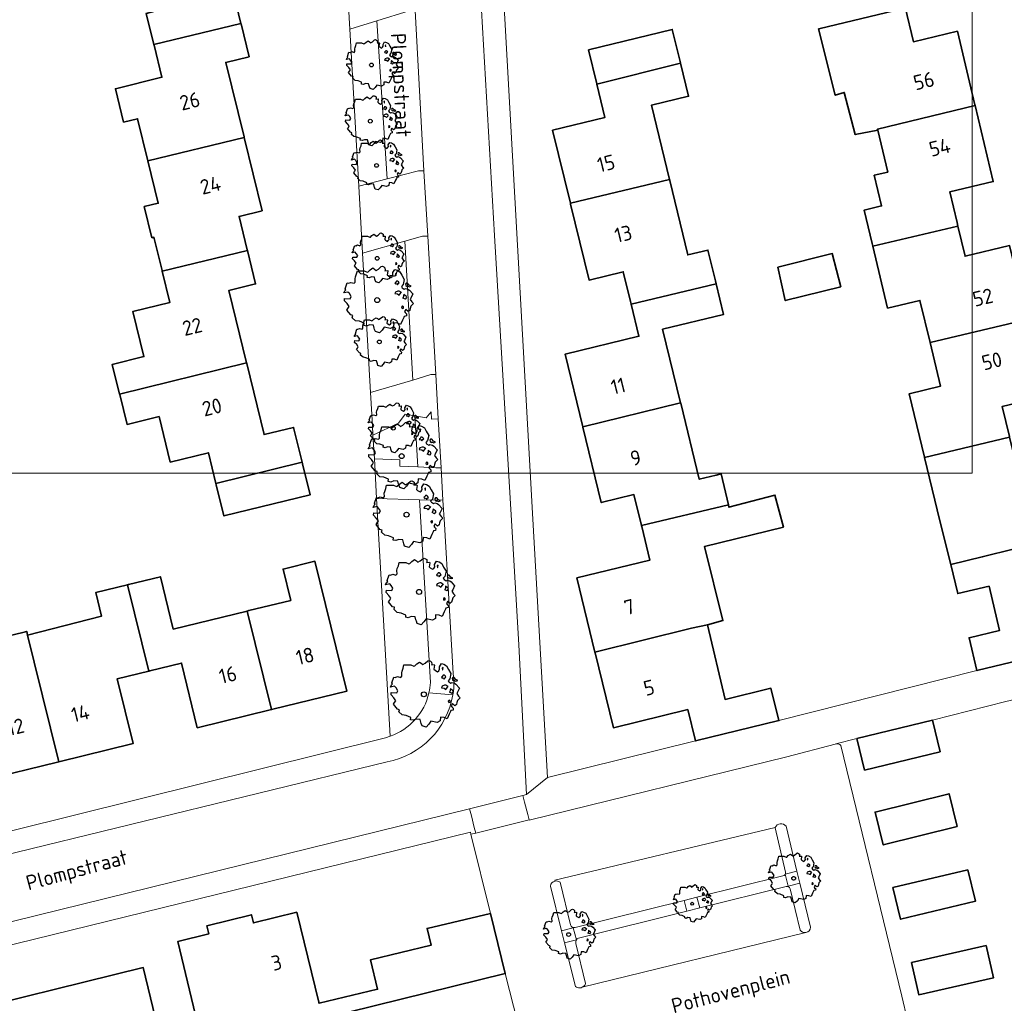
# Model space of a CAD drawing. Header units: metres. Extents: x 152391 to 157968, y 462336 to 467280.
# Tile 670 of 736: x 157087 to 157176, y 464230 to 464319. Entities that reach past the tile are written whole.
import ezdxf
from ezdxf.enums import TextEntityAlignment as Align

# ---------------------------------------------------------------- set-up
doc = ezdxf.new("R2010")
doc.units = ezdxf.units.M
doc.header["$LTSCALE"] = 0.75
doc.layers.get('0').update_dxf_attribs({"lineweight": 25})
for name, color, linetype, lineweight in [('B-GV-GR-BOOM-S', 252, 'Continuous', 25), ('B-WE-GR-BEPLANTING_CULTUUR_BOSPLANTSOEN-GV', 251, 'Continuous', 18), ('B-WE-GR-GROENVOORZIENING-GV', 251, 'Continuous', 18), ('B-WE-GR-HOUTOPSTAND_LOOF-GV', 251, 'Continuous', 13), ('B-WE-OG-BEBOUWING-GV', 6, 'Continuous', 35), ('B-WE-OG-BEBOUWING-T18', 1, 'Continuous', 18), ('B-WE-OG-TERREIN_CULTUURSCHEIDING-GV', 251, 'Continuous', 18), ('B-WE-OG-TOPOGRAFIE-T18', 1, 'Continuous', 18), ('B-WE-VH-VERHARDING_BETONSTRAATSTEEN-GV', 251, 'Continuous', 18), ('B-WE-VH-VERHARDING_TEGEL-GV', 251, 'Continuous', 18)]:
    doc.layers.add(name, color=color, linetype=linetype, lineweight=lineweight)
doc.layers.add('X-XX-AL-TEKENBLAD_HULPLIJN-G', color=7, linetype='Continuous', lineweight=18, plot=False)
doc.styles.add('NLCS-ISO-M750-T18', font='NLCS-ISO.ttf', dxfattribs={"height": 1.35})

# ---------------------------------------------------------------- blocks, each defined once
blk = doc.blocks.new('SGR-BOOM_21_30')
at = {"linetype": 'Continuous'}
for p, q in [((-1.458, 0.858), (-1.342, 0.908)), ((-1.342, 0.908), (-1.179, 0.858)), ((-1.179, 0.858), (-1.121, 0.924)), ((-1.133, 1.088), (-1.109, 1.187)), ((-1.121, 0.924), (-1.133, 1.088)), ((-1.109, 1.187), (-1.051, 1.335)), ((-1.051, 1.335), (-1.016, 1.499)), ((-1.016, 1.499), (-0.668, 1.499)), ((-0.668, 1.499), (-0.516, 1.433)), ((-0.516, 1.433), (-0.47, 1.45)), ((-0.47, 1.45), (-0.365, 1.548)), ((-0.365, 1.548), (-0.226, 1.647)), ((-0.226, 1.647), (-0.133, 1.581)), ((-0.133, 1.581), (-0.063, 1.515)), ((-0.063, 1.515), (0.065, 1.581)), ((0.065, 1.581), (0.205, 1.712)), ((0.205, 1.712), (0.263, 1.729)), ((0.263, 1.729), (0.333, 1.696)), ((0.333, 1.696), (0.391, 1.647)), ((0.402, 1.532), (0.379, 1.499)), ((0.379, 1.499), (0.53, 1.515)), ((0.391, 1.647), (0.402, 1.532)), ((0.542, 1.483), (0.507, 1.285)), ((0.507, 1.285), (0.565, 1.236)), ((0.53, 1.515), (0.542, 1.483)), ((0.565, 1.236), (0.693, 1.154)), ((0.693, 1.154), (0.751, 1.203)), ((0.751, 1.203), (0.798, 1.285)), ((0.786, 1.4), (0.891, 1.565)), ((0.798, 1.285), (0.786, 1.4)), ((0.891, 1.565), (1.019, 1.532)), ((0.937, 0.908), (0.891, 0.875)), ((0.972, 1.368), (0.926, 1.335)), ((0.926, 1.335), (0.949, 1.253)), ((0.972, 0.973), (0.937, 0.908)), ((0.949, 1.253), (0.961, 1.236)), ((0.961, 1.269), (0.972, 1.368)), ((1.03, 0.973), (0.972, 0.973)), ((1.019, 1.532), (1.158, 1.45)), ((1.077, 0.94), (1.03, 0.973)), ((1.124, 0.875), (1.077, 0.94)), ((1.158, 1.45), (1.251, 1.269)), ((1.251, 1.269), (1.379, 1.055)), ((1.379, 1.055), (1.321, 0.793)), ((-1.703, 0.365), (-1.656, 0.48)), ((-1.493, 0.415), (-1.703, 0.365)), ((-1.679, -0.029), (-1.668, 0.086)), ((-1.668, 0.086), (-1.389, 0.07)), ((-1.656, 0.48), (-1.598, 0.53)), ((-1.633, 0.579), (-1.528, 0.875)), ((-1.598, 0.53), (-1.633, 0.579)), ((-1.528, 0.875), (-1.458, 0.858)), ((-1.423, 0.333), (-1.493, 0.415)), ((-1.33, 0.185), (-1.423, 0.333)), ((-1.389, 0.07), (-1.33, 0.185)), ((0.891, 0.875), (0.926, 0.825)), ((0.926, 0.415), (0.891, 0.333)), ((0.891, 0.333), (1.03, 0.316)), ((0.926, 0.825), (0.984, 0.842)), ((1.054, 0.464), (0.926, 0.415)), ((0.984, 0.842), (1.03, 0.776)), ((1.03, 0.776), (1.077, 0.842)), ((1.03, 0.316), (1.112, 0.251)), ((1.112, 0.464), (1.054, 0.464)), ((1.077, 0.842), (1.124, 0.875)), ((1.217, 0.398), (1.112, 0.464)), ((1.112, 0.251), (1.205, 0.365)), ((1.205, 0.365), (1.24, 0.415)), ((1.321, 0.793), (1.228, 0.694)), ((1.228, 0.694), (1.275, 0.628)), ((1.275, 0.628), (1.379, 0.563)), ((1.344, 0.185), (1.31, 0.103)), ((1.434, 0.049), (1.31, 0.103)), ((1.356, 0.3), (1.344, 0.234)), ((1.344, 0.234), (1.344, 0.185)), ((1.426, 0.234), (1.356, 0.3)), ((1.379, 0.563), (1.438, 0.595)), ((1.472, 0.201), (1.426, 0.234)), ((1.434, 0.049), (1.507, 0.136)), ((1.472, 0.858), (1.438, 0.809)), ((1.438, 0.809), (1.461, 0.743)), ((1.438, 0.595), (1.565, 0.563)), ((1.461, 0.743), (1.531, 0.694)), ((1.542, 0.858), (1.472, 0.858)), ((1.507, 0.136), (1.472, 0.201)), ((1.531, 0.727), (1.635, 0.678)), ((1.531, 0.694), (1.542, 0.727)), ((1.624, 0.76), (1.542, 0.858)), ((1.565, 0.563), (1.635, 0.513)), ((1.728, 0.71), (1.624, 0.76)), ((1.635, 0.678), (1.728, 0.71)), ((1.635, 0.513), (1.81, 0.316)), ((1.717, 0.103), (1.67, 0.037)), ((1.67, 0.037), (1.763, -0.094)), ((1.81, 0.316), (1.717, 0.103)), ((-1.54, -0.177), (-1.679, -0.029)), ((-1.551, -0.505), (-1.493, -0.423)), ((-1.354, -0.752), (-1.551, -0.505)), ((-1.435, -0.324), (-1.54, -0.177)), ((-1.493, -0.423), (-1.435, -0.324)), ((-1.249, -0.784), (-1.354, -0.752)), ((-1.272, -0.899), (-1.249, -0.784)), ((1.286, -0.292), (1.24, -0.357)), ((1.24, -0.357), (1.251, -0.423)), ((1.263, -0.423), (1.333, -0.407)), ((1.333, -0.341), (1.286, -0.292)), ((1.356, -0.883), (1.286, -1.014)), ((1.333, -0.407), (1.333, -0.341)), ((1.368, -0.834), (1.356, -0.883)), ((1.484, -0.801), (1.368, -0.834)), ((1.461, -0.472), (1.391, -0.587)), ((1.391, -0.587), (1.426, -0.637)), ((1.426, -0.637), (1.496, -0.702)), ((1.577, -0.587), (1.461, -0.472)), ((1.496, -0.702), (1.484, -0.801)), ((1.658, -0.522), (1.577, -0.587)), ((1.682, -0.423), (1.658, -0.522)), ((1.717, -0.308), (1.682, -0.423)), ((1.845, -0.177), (1.717, -0.308)), ((1.763, -0.094), (1.845, -0.177)), ((-1.109, -1.047), (-1.272, -0.899)), ((-0.912, -1.08), (-1.109, -1.047)), ((-0.668, -1.179), (-0.912, -1.08)), ((-0.679, -1.294), (-0.668, -1.179)), ((-0.551, -1.326), (-0.679, -1.294)), ((-0.4, -1.261), (-0.551, -1.326)), ((-0.191, -1.277), (-0.4, -1.261)), ((-0.156, -1.425), (-0.191, -1.277)), ((-0.133, -1.491), (-0.156, -1.425)), ((-0.098, -1.606), (-0.133, -1.491)), ((0.112, -1.671), (-0.098, -1.606)), ((0.251, -1.524), (0.112, -1.671)), ((0.356, -1.376), (0.251, -1.524)), ((0.682, -1.441), (0.356, -1.376)), ((0.833, -1.359), (0.682, -1.441)), ((0.844, -1.162), (0.833, -1.359)), ((1.03, -1.179), (0.844, -1.162)), ((1.182, -1.244), (1.03, -1.179)), ((1.286, -1.014), (1.182, -1.244))]:
    blk.add_line(p, q, dxfattribs=at)
blk.add_circle((0, 0), 0.126, dxfattribs=at)
blk = doc.blocks.new('SGR-BOOM_31_50')
at = {"linetype": 'Continuous'}
for p, q in [((-1.402, 1.78), (-1.355, 1.999)), ((-1.355, 1.999), (-0.89, 1.999)), ((-0.89, 1.999), (-0.688, 1.911)), ((-0.688, 1.911), (-0.626, 1.933)), ((-0.626, 1.933), (-0.487, 2.064)), ((-0.487, 2.064), (-0.301, 2.196)), ((-0.301, 2.196), (-0.177, 2.108)), ((-0.177, 2.108), (-0.084, 2.02)), ((-0.084, 2.02), (0.087, 2.108)), ((0.087, 2.108), (0.273, 2.283)), ((0.273, 2.283), (0.351, 2.305)), ((0.351, 2.305), (0.444, 2.261)), ((0.444, 2.261), (0.521, 2.196)), ((0.537, 2.042), (0.506, 1.999)), ((0.506, 1.999), (0.707, 2.02)), ((0.521, 2.196), (0.537, 2.042)), ((0.723, 1.977), (0.676, 1.714)), ((0.707, 2.02), (0.723, 1.977)), ((1.048, 1.867), (1.188, 2.086)), ((1.064, 1.714), (1.048, 1.867)), ((1.188, 2.086), (1.358, 2.042)), ((1.296, 1.823), (1.234, 1.78)), ((1.281, 1.692), (1.296, 1.823)), ((1.358, 2.042), (1.545, 1.933)), ((1.545, 1.933), (1.669, 1.692)), ((-2.177, 0.772), (-2.038, 1.166)), ((-2.038, 1.166), (-1.944, 1.144)), ((-1.944, 1.144), (-1.789, 1.21)), ((-1.789, 1.21), (-1.572, 1.144)), ((-1.572, 1.144), (-1.495, 1.232)), ((-1.51, 1.451), (-1.479, 1.582)), ((-1.495, 1.232), (-1.51, 1.451)), ((-1.479, 1.582), (-1.402, 1.78)), ((0.676, 1.714), (0.754, 1.648)), ((0.754, 1.648), (0.924, 1.539)), ((0.924, 1.539), (1.002, 1.604)), ((1.002, 1.604), (1.064, 1.714)), ((1.25, 1.21), (1.188, 1.166)), ((1.188, 1.166), (1.234, 1.101)), ((1.234, 1.78), (1.265, 1.67)), ((1.234, 1.101), (1.312, 1.122)), ((1.296, 1.298), (1.25, 1.21)), ((1.265, 1.67), (1.281, 1.648)), ((1.374, 1.298), (1.296, 1.298)), ((1.312, 1.122), (1.374, 1.035)), ((1.436, 1.254), (1.374, 1.298)), ((1.374, 1.035), (1.436, 1.122)), ((1.498, 1.166), (1.436, 1.254)), ((1.436, 1.122), (1.498, 1.166)), ((1.762, 1.057), (1.638, 0.925)), ((1.638, 0.925), (1.7, 0.838)), ((1.669, 1.692), (1.839, 1.407)), ((1.839, 1.407), (1.762, 1.057)), ((1.963, 1.144), (1.917, 1.079)), ((1.917, 1.079), (1.948, 0.991)), ((1.948, 0.991), (2.041, 0.925)), ((2.056, 1.144), (1.963, 1.144)), ((2.041, 0.969), (2.18, 0.903)), ((2.041, 0.925), (2.056, 0.969)), ((2.165, 1.013), (2.056, 1.144)), ((2.304, 0.947), (2.165, 1.013)), ((2.18, 0.903), (2.304, 0.947)), ((-2.27, 0.487), (-2.208, 0.641)), ((-1.991, 0.553), (-2.27, 0.487)), ((-2.239, -0.038), (-2.224, 0.115)), ((-2.224, 0.115), (-1.851, 0.093)), ((-2.208, 0.641), (-2.131, 0.706)), ((-2.131, 0.706), (-2.177, 0.772)), ((-1.898, 0.444), (-1.991, 0.553)), ((-1.774, 0.246), (-1.898, 0.444)), ((-1.851, 0.093), (-1.774, 0.246)), ((1.234, 0.553), (1.188, 0.444)), ((1.188, 0.444), (1.374, 0.422)), ((1.405, 0.619), (1.234, 0.553)), ((1.374, 0.422), (1.483, 0.334)), ((1.483, 0.619), (1.405, 0.619)), ((1.622, 0.531), (1.483, 0.619)), ((1.483, 0.334), (1.607, 0.487)), ((1.607, 0.487), (1.653, 0.553)), ((1.7, 0.838), (1.839, 0.75)), ((1.793, 0.246), (1.746, 0.137)), ((1.911, 0.065), (1.746, 0.137)), ((1.808, 0.4), (1.793, 0.312)), ((1.793, 0.312), (1.793, 0.246)), ((1.901, 0.312), (1.808, 0.4)), ((1.839, 0.75), (1.917, 0.794)), ((1.963, 0.268), (1.901, 0.312)), ((1.911, 0.065), (2.01, 0.181)), ((1.917, 0.794), (2.087, 0.75)), ((2.01, 0.181), (1.963, 0.268)), ((2.087, 0.75), (2.18, 0.684)), ((2.18, 0.684), (2.413, 0.422)), ((2.289, 0.137), (2.227, 0.049)), ((2.227, 0.049), (2.351, -0.126)), ((2.413, 0.422), (2.289, 0.137)), ((-2.053, -0.235), (-2.239, -0.038)), ((-2.069, -0.673), (-1.991, -0.564)), ((-1.805, -1.002), (-2.069, -0.673)), ((-1.913, -0.433), (-2.053, -0.235)), ((-1.991, -0.564), (-1.913, -0.433)), ((1.715, -0.389), (1.653, -0.476)), ((1.653, -0.476), (1.669, -0.564)), ((1.684, -0.564), (1.777, -0.542)), ((1.777, -0.454), (1.715, -0.389)), ((1.777, -0.542), (1.777, -0.454)), ((1.948, -0.63), (1.855, -0.783)), ((1.855, -0.783), (1.901, -0.849)), ((1.901, -0.849), (1.994, -0.936)), ((2.103, -0.783), (1.948, -0.63)), ((2.211, -0.695), (2.103, -0.783)), ((2.242, -0.564), (2.211, -0.695)), ((2.289, -0.411), (2.242, -0.564)), ((2.459, -0.235), (2.289, -0.411)), ((2.351, -0.126), (2.459, -0.235)), ((-1.665, -1.046), (-1.805, -1.002)), ((-1.696, -1.199), (-1.665, -1.046)), ((-1.479, -1.396), (-1.696, -1.199)), ((-1.216, -1.44), (-1.479, -1.396)), ((-0.89, -1.571), (-1.216, -1.44)), ((-0.906, -1.725), (-0.89, -1.571)), ((-0.735, -1.769), (-0.906, -1.725)), ((-0.533, -1.681), (-0.735, -1.769)), ((-0.254, -1.703), (-0.533, -1.681)), ((-0.208, -1.9), (-0.254, -1.703)), ((1.126, -1.55), (1.11, -1.812)), ((1.374, -1.571), (1.126, -1.55)), ((1.576, -1.659), (1.374, -1.571)), ((1.715, -1.352), (1.576, -1.659)), ((1.808, -1.177), (1.715, -1.352)), ((1.824, -1.112), (1.808, -1.177)), ((1.979, -1.068), (1.824, -1.112)), ((1.994, -0.936), (1.979, -1.068)), ((-0.177, -1.988), (-0.208, -1.9)), ((-0.13, -2.141), (-0.177, -1.988)), ((0.149, -2.229), (-0.13, -2.141)), ((0.335, -2.031), (0.149, -2.229)), ((0.475, -1.834), (0.335, -2.031)), ((0.909, -1.922), (0.475, -1.834)), ((1.11, -1.812), (0.909, -1.922))]:
    blk.add_line(p, q, dxfattribs=at)
blk.add_circle((0, 0), 0.169, dxfattribs=at)
blk = doc.blocks.new('SGR-BOOM_50_100')
at = {"linetype": 'Continuous'}
for p, q in [((-0.835, 2.577), (-0.649, 2.752)), ((-0.649, 2.752), (-0.401, 2.928)), ((-0.401, 2.928), (-0.236, 2.811)), ((-0.236, 2.811), (-0.112, 2.694)), ((-0.112, 2.694), (0.116, 2.811)), ((0.116, 2.811), (0.364, 3.044)), ((0.364, 3.044), (0.467, 3.074)), ((0.467, 3.074), (0.591, 3.015)), ((0.591, 3.015), (0.695, 2.928)), ((0.715, 2.723), (0.674, 2.665)), ((0.674, 2.665), (0.943, 2.694)), ((0.695, 2.928), (0.715, 2.723)), ((0.943, 2.694), (0.964, 2.636)), ((1.398, 2.49), (1.584, 2.782)), ((1.584, 2.782), (1.811, 2.723)), ((1.811, 2.723), (2.059, 2.577)), ((-2.014, 1.935), (-1.972, 2.11)), ((-1.993, 1.643), (-2.014, 1.935)), ((-1.972, 2.11), (-1.869, 2.373)), ((-1.869, 2.373), (-1.807, 2.665)), ((-1.807, 2.665), (-1.187, 2.665)), ((-1.187, 2.665), (-0.918, 2.548)), ((-0.918, 2.548), (-0.835, 2.577)), ((0.964, 2.636), (0.902, 2.285)), ((0.902, 2.285), (1.005, 2.198)), ((1.005, 2.198), (1.232, 2.052)), ((1.232, 2.052), (1.336, 2.139)), ((1.336, 2.139), (1.418, 2.285)), ((1.418, 2.285), (1.398, 2.49)), ((1.729, 2.431), (1.646, 2.373)), ((1.646, 2.373), (1.687, 2.227)), ((1.687, 2.227), (1.708, 2.198)), ((1.708, 2.256), (1.729, 2.431)), ((2.059, 2.577), (2.225, 2.256)), ((2.225, 2.256), (2.452, 1.876)), ((2.452, 1.876), (2.349, 1.409)), ((-2.944, 0.854), (-2.841, 0.942)), ((-2.903, 1.029), (-2.717, 1.555)), ((-2.841, 0.942), (-2.903, 1.029)), ((-2.717, 1.555), (-2.593, 1.526)), ((-2.593, 1.526), (-2.386, 1.613)), ((-2.386, 1.613), (-2.096, 1.526)), ((-2.096, 1.526), (-1.993, 1.643)), ((1.667, 1.613), (1.584, 1.555)), ((1.584, 1.555), (1.646, 1.467)), ((1.646, 1.467), (1.749, 1.497)), ((1.729, 1.73), (1.667, 1.613)), ((1.832, 1.73), (1.729, 1.73)), ((1.749, 1.497), (1.832, 1.38)), ((1.915, 1.672), (1.832, 1.73)), ((1.832, 1.38), (1.915, 1.497)), ((1.997, 1.555), (1.915, 1.672)), ((1.915, 1.497), (1.997, 1.555)), ((2.349, 1.409), (2.183, 1.234)), ((2.183, 1.234), (2.266, 1.117)), ((2.266, 1.117), (2.452, 1)), ((2.452, 1), (2.556, 1.059)), ((2.618, 1.526), (2.556, 1.438)), ((2.556, 1.438), (2.597, 1.321)), ((2.556, 1.059), (2.783, 1)), ((2.597, 1.321), (2.721, 1.234)), ((2.742, 1.526), (2.618, 1.526)), ((2.721, 1.292), (2.907, 1.205)), ((2.721, 1.234), (2.742, 1.292)), ((2.886, 1.351), (2.742, 1.526)), ((2.783, 1), (2.907, 0.913)), ((3.072, 1.263), (2.886, 1.351)), ((2.907, 1.205), (3.072, 1.263)), ((2.907, 0.913), (3.217, 0.562)), ((-3.027, 0.65), (-2.944, 0.854)), ((-2.655, 0.737), (-3.027, 0.65)), ((-2.985, -0.051), (-2.965, 0.153)), ((-2.965, 0.153), (-2.469, 0.124)), ((-2.531, 0.591), (-2.655, 0.737)), ((-2.365, 0.329), (-2.531, 0.591)), ((-2.469, 0.124), (-2.365, 0.329)), ((1.646, 0.737), (1.584, 0.591)), ((1.584, 0.591), (1.832, 0.562)), ((1.873, 0.825), (1.646, 0.737)), ((1.832, 0.562), (1.977, 0.445)), ((1.977, 0.825), (1.873, 0.825)), ((2.163, 0.708), (1.977, 0.825)), ((1.977, 0.445), (2.142, 0.65)), ((2.142, 0.65), (2.204, 0.737)), ((2.39, 0.329), (2.328, 0.183)), ((2.549, 0.087), (2.328, 0.183)), ((2.411, 0.533), (2.39, 0.416)), ((2.39, 0.416), (2.39, 0.329)), ((2.535, 0.416), (2.411, 0.533)), ((2.618, 0.358), (2.535, 0.416)), ((2.549, 0.087), (2.68, 0.241)), ((2.68, 0.241), (2.618, 0.358)), ((3.052, 0.183), (2.969, 0.066)), ((2.969, 0.066), (3.135, -0.168)), ((3.217, 0.562), (3.052, 0.183)), ((-2.737, -0.314), (-2.985, -0.051)), ((-2.758, -0.898), (-2.655, -0.752)), ((-2.551, -0.577), (-2.737, -0.314)), ((-2.655, -0.752), (-2.551, -0.577)), ((2.287, -0.518), (2.204, -0.635)), ((2.204, -0.635), (2.225, -0.752)), ((2.245, -0.752), (2.37, -0.723)), ((2.37, -0.606), (2.287, -0.518)), ((2.37, -0.723), (2.37, -0.606)), ((2.597, -0.84), (2.473, -1.044)), ((2.804, -1.044), (2.597, -0.84)), ((2.99, -0.752), (2.948, -0.927)), ((3.052, -0.548), (2.99, -0.752)), ((3.279, -0.314), (3.052, -0.548)), ((3.135, -0.168), (3.279, -0.314)), ((-2.407, -1.336), (-2.758, -0.898)), ((-2.22, -1.394), (-2.407, -1.336)), ((-2.262, -1.599), (-2.22, -1.394)), ((-1.972, -1.862), (-2.262, -1.599)), ((2.411, -1.57), (2.287, -1.803)), ((2.432, -1.482), (2.411, -1.57)), ((2.638, -1.424), (2.432, -1.482)), ((2.473, -1.044), (2.535, -1.132)), ((2.535, -1.132), (2.659, -1.248)), ((2.659, -1.248), (2.638, -1.424)), ((2.948, -0.927), (2.804, -1.044)), ((-1.621, -1.92), (-1.972, -1.862)), ((-1.187, -2.095), (-1.621, -1.92)), ((-1.207, -2.3), (-1.187, -2.095)), ((-0.98, -2.358), (-1.207, -2.3)), ((-0.711, -2.241), (-0.98, -2.358)), ((-0.339, -2.271), (-0.711, -2.241)), ((-0.277, -2.533), (-0.339, -2.271)), ((-0.236, -2.65), (-0.277, -2.533)), ((-0.174, -2.855), (-0.236, -2.65)), ((0.633, -2.446), (0.447, -2.709)), ((1.212, -2.563), (0.633, -2.446)), ((1.48, -2.417), (1.212, -2.563)), ((1.501, -2.066), (1.48, -2.417)), ((1.832, -2.095), (1.501, -2.066)), ((2.101, -2.212), (1.832, -2.095)), ((2.287, -1.803), (2.101, -2.212)), ((0.199, -2.971), (-0.174, -2.855)), ((0.447, -2.709), (0.199, -2.971))]:
    blk.add_line(p, q, dxfattribs=at)
blk.add_circle((0, 0), 0.225, dxfattribs=at)

msp = doc.modelspace()

# ---------------------------------------------------------------- linework, layer by layer
at = {"layer": 'B-WE-GR-BEPLANTING_CULTUUR_BOSPLANTSOEN-GV'}
for points in [[(157116.754, 464318.193), (157117.571, 464303.932), (157120.149, 464304.597), (157119.202, 464318.939)], [(157122.465, 464286.375), (157121.739, 464298.95), (157117.918, 464297.884), (157118.642, 464285.247)]]:
    msp.add_lwpolyline(points, close=True, dxfattribs=at)
at = {"layer": 'B-WE-GR-GROENVOORZIENING-GV'}
for points in [[(157157.566, 464240.754), (157157.3, 464241.844), (157156.24, 464241.58), (157156.499, 464240.493)], [(157148.483, 464238.517), (157148.235, 464239.491), (157147.07, 464239.203), (157147.317, 464238.227)], [(157136.227, 464235.365), (157137.298, 464235.637), (157137.022, 464236.72), (157135.956, 464236.454)]]:
    msp.add_lwpolyline(points, close=True, dxfattribs=at)
at = {"layer": 'B-WE-GR-HOUTOPSTAND_LOOF-GV'}
msp.add_lwpolyline([(157121.307, 464278.576), (157122.92, 464278.49), (157122.652, 464283.133), (157121.769, 464283.289), (157121.183, 464282.475), (157118.863, 464281.388), (157118.987, 464279.224), (157121.305, 464279.152)], close=True, dxfattribs=at)
msp.add_lwpolyline([(157124.067, 464258.94), (157123.091, 464275.523), (157119.193, 464275.623), (157120.427, 464254.077)], dxfattribs=at)
for points in [[(157123.939, 464258.02, 0.043543), (157124.067, 464258.94)], [(157120.427, 464254.077, 0.257628), (157123.939, 464258.02)]]:
    msp.add_lwpolyline(points, format="xyb", dxfattribs=at)
at = {"layer": 'B-WE-OG-BEBOUWING-GV'}
for points in [[(157106.897, 464318.684), (157106.212, 464321.474), (157108.277, 464321.981), (157106.598, 464328.823), (157097.548, 464326.585), (157099.207, 464319.827), (157098.317, 464319.608), (157099.01, 464316.781)], [(157167.113, 464320.159), (157166.189, 464319.861), (157159.289, 464318.212), (157159.256, 464318.204), (157160.771, 464312.195), (157161.582, 464312.438), (157162.581, 464308.627), (157164.617, 464309.009), (157164.593, 464309.11), (157173.452, 464311.245), (157173.436, 464311.312), (157171.84, 464317.989), (157167.859, 464317.037)], [(157106.897, 464318.684), (157099.01, 464316.781), (157099.026, 464316.717), (157099.737, 464313.821), (157095.509, 464312.784), (157096.254, 464309.748), (157097.525, 464310.06), (157098.458, 464306.257), (157107.186, 464308.359), (157107.174, 464308.407), (157105.516, 464315.163), (157107.633, 464315.683), (157106.906, 464318.648)], [(157139.16, 464313.193), (157146.741, 464315.083), (157146.734, 464315.113), (157145.993, 464318.152), (157138.402, 464316.301), (157139.151, 464313.228)], [(157146.741, 464315.083), (157139.16, 464313.193), (157139.896, 464310.174), (157135.146, 464309.016), (157136.759, 464302.402), (157145.734, 464304.565), (157144.097, 464311.282), (157147.468, 464312.104)], [(157164.179, 464298.497), (157171.887, 464300.334), (157171.814, 464300.638), (157171.149, 464303.423), (157175.096, 464304.366), (157173.452, 464311.245), (157164.593, 464309.11), (157164.617, 464309.009), (157165.522, 464305.222), (157164.301, 464304.93), (157164.964, 464302.156), (157163.394, 464301.781), (157164.115, 464298.763)], [(157099.76, 464296.228), (157107.476, 464298.113), (157107.458, 464298.185), (157106.718, 464301.203), (157108.816, 464301.717), (157107.186, 464308.359), (157098.458, 464306.257), (157099.405, 464302.4), (157098.134, 464302.088), (157098.825, 464299.274), (157099.002, 464299.318), (157099.746, 464296.287)], [(157136.759, 464302.402), (157136.782, 464302.309), (157138.459, 464295.431), (157141.551, 464296.185), (157142.21, 464293.483), (157142.27, 464293.238), (157149.967, 464295.094), (157149.902, 464295.362), (157149.221, 464298.157), (157147.405, 464297.714), (157145.76, 464304.459), (157145.734, 464304.565)], [(157171.887, 464300.334), (157164.179, 464298.497), (157165.517, 464292.896), (157168.445, 464293.596), (157169.362, 464289.762), (157178.18, 464291.864), (157178.166, 464291.922), (157176.579, 464298.561), (157172.541, 464297.596)], [(157107.476, 464298.113), (157099.76, 464296.228), (157100.451, 464293.414), (157097.095, 464292.591), (157098.1, 464288.494), (157095.23, 464287.79), (157095.893, 464285.088), (157107.402, 464287.937), (157105.795, 464294.485), (157108.22, 464295.08)], [(157155.551, 464296.605), (157156.241, 464293.58), (157161.27, 464294.826), (157160.504, 464297.836)], [(157149.967, 464295.094), (157142.27, 464293.238), (157142.975, 464290.345), (157136.274, 464288.711), (157137.875, 464282.144), (157146.747, 464284.307), (157145.121, 464290.971), (157150.644, 464292.318)], [(157178.18, 464291.864), (157169.362, 464289.762), (157170.307, 464285.807), (157167.483, 464285.132), (157168.859, 464279.374), (157168.868, 464279.337), (157176.571, 464281.202), (157176.562, 464281.239), (157175.906, 464283.985), (157179.838, 464284.924)], [(157107.402, 464287.937), (157095.893, 464285.088), (157095.901, 464285.056), (157096.567, 464282.342), (157099.472, 464283.056), (157100.483, 464278.936), (157103.945, 464279.786), (157104.629, 464277), (157112.446, 464278.933), (157111.673, 464282.084), (157108.999, 464281.428), (157107.418, 464287.872)], [(157146.747, 464284.307), (157137.875, 464282.144), (157137.885, 464282.105), (157139.553, 464275.263), (157142.522, 464275.987), (157143.203, 464273.196), (157151.08, 464275.06), (157150.428, 464277.87), (157149.972, 464277.749), (157148.437, 464277.375), (157146.757, 464284.264)], [(157182.872, 464272.509), (157181.247, 464279.313), (157177.25, 464278.358), (157176.571, 464281.202), (157168.868, 464279.337), (157170.239, 464273.598), (157171.249, 464269.65), (157174.099, 464270.331)], [(157112.446, 464278.933), (157104.629, 464277), (157104.661, 464276.868), (157105.352, 464274.051), (157113.173, 464275.971), (157112.486, 464278.771)], [(157151.08, 464275.06), (157143.203, 464273.196), (157143.227, 464273.099), (157143.969, 464270.053), (157137.345, 464268.437), (157138.985, 464261.713), (157147.743, 464263.868), (157149.183, 464264.195), (157150.588, 464264.573), (157148.914, 464271.276), (157156.076, 464273.031), (157155.293, 464275.95), (157151.131, 464274.843)], [(157179.889, 464261.54), (157179.212, 464264.372), (157184.514, 464265.639), (157182.872, 464272.509), (157174.099, 464270.331), (157171.249, 464269.65), (157171.881, 464267.007), (157174.714, 464267.684), (157175.673, 464263.668), (157172.9, 464263.006), (157173.609, 464260.04)], [(157109.671, 464256.497), (157109.783, 464256.524), (157116.478, 464258.158), (157113.603, 464269.942), (157110.719, 464269.238), (157111.413, 464266.394), (157107.608, 464265.466), (157107.473, 464265.433)], [(157096.61, 464267.811), (157098.536, 464259.986), (157098.646, 464260.013), (157101.509, 464260.712), (157102.939, 464254.854), (157109.671, 464256.497), (157107.473, 464265.433), (157100.751, 464263.792), (157099.592, 464268.539), (157096.715, 464267.837)], [(157090.373, 464251.763), (157097.117, 464253.409), (157095.682, 464259.29), (157098.536, 464259.986), (157096.61, 464267.811), (157093.744, 464267.112), (157094.267, 464264.97), (157087.558, 464263.253), (157088.158, 464260.794)], [(157087.558, 464263.253), (157087.478, 464263.583), (157087.349, 464263.552), (157083.238, 464262.549), (157083.942, 464259.665), (157081.367, 464259.037), (157083.549, 464250.098), (157090.265, 464251.737), (157090.373, 464251.763), (157088.158, 464260.794)], [(157149.183, 464264.195), (157147.743, 464263.868), (157138.985, 464261.713), (157139.003, 464261.641), (157140.659, 464254.847), (157147.403, 464256.491), (157148.095, 464253.657), (157155.655, 464255.5), (157154.94, 464258.432), (157150.788, 464257.419)], [(157169.586, 464255.528), (157162.736, 464253.87), (157163.426, 464251.018), (157170.277, 464252.677)], [(157171.824, 464245.89), (157171.086, 464248.865), (157164.384, 464247.203), (157165.122, 464244.229)], [(157172.788, 464241.982), (157165.999, 464240.356), (157166.685, 464237.491), (157173.474, 464239.117)], [(157110.627, 464227.782), (157114.274, 464228.677), (157114.315, 464228.509), (157130.855, 464232.566), (157129.516, 464238.025), (157123.769, 464236.66), (157124.129, 464235.141), (157118.648, 464233.822), (157119.286, 464231.144), (157113.98, 464229.874), (157113.952, 464229.988), (157111.954, 464238.129), (157108.021, 464237.164), (157107.843, 464237.893), (157103.813, 464236.904), (157103.992, 464236.176), (157101.176, 464235.485), (157103.844, 464224.385), (157107.084, 464225.18), (157106.683, 464226.814)], [(157167.68, 464233.583), (157168.341, 464230.652), (157175.108, 464232.178), (157174.447, 464235.108)], [(157079.426, 464228.519), (157080.566, 464223.693), (157083.378, 464224.391), (157083.86, 464222.372), (157086.158, 464222.921), (157088.267, 464214.083), (157097.36, 464216.253), (157095.763, 464222.942), (157100.229, 464224.007), (157098.033, 464233.108)]]:
    msp.add_lwpolyline(points, close=True, dxfattribs=at)
at = {"layer": 'B-WE-OG-TERREIN_CULTUURSCHEIDING-GV'}
for points in [[(157123.482, 464305.35), (157122.694, 464319.867), (157122.153, 464319.839), (157119.202, 464318.939), (157120.149, 464304.597), (157122.998, 464305.331)], [(157122.465, 464286.375), (157124.116, 464286.862), (157124.549, 464286.883), (157123.825, 464299.419), (157123.364, 464299.403), (157121.739, 464298.95)], [(157122.92, 464278.49), (157124.567, 464278.402), (157125.037, 464278.422), (157124.781, 464282.868), (157124.169, 464282.833), (157124.148, 464283.496), (157123.67, 464282.953), (157122.652, 464283.133)]]:
    msp.add_lwpolyline(points, close=True, dxfattribs=at)
for points in [[(157125.208, 464275.469), (157123.091, 464275.523), (157124.067, 464258.94)], [(157126.211, 464259.022), (157126.133, 464259.778), (157125.336, 464273.305), (157125.208, 464275.469)], [(157123.939, 464258.02), (157126.109, 464257.848)]]:
    msp.add_lwpolyline(points, dxfattribs=at)
for points in [[(157124.067, 464258.94, -0.043543), (157123.939, 464258.02)], [(157126.109, 464257.848, 0.039183), (157126.211, 464259.022)]]:
    msp.add_lwpolyline(points, format="xyb", dxfattribs=at)
at = {"layer": 'B-WE-VH-VERHARDING_BETONSTRAATSTEEN-GV'}
for points in [[(157078.024, 464235.281), (157127.623, 464247.516), (157132.438, 464248.704), (157132.79, 464248.791), (157132.088, 464262.382), (157131.414, 464273.644), (157129.868, 464299.464), (157127.787, 464335.65)], [(157122.369, 464325.853), (157122.694, 464319.867), (157123.482, 464305.35), (157123.825, 464299.419), (157124.549, 464286.883), (157124.781, 464282.868), (157125.037, 464278.422), (157125.208, 464275.469), (157125.336, 464273.305), (157126.133, 464259.778), (157126.211, 464259.022)], [(157160.837, 464253.387), (157160.756, 464253.367), (157156.367, 464252.201), (157133.035, 464246.477), (157133.029, 464246.498), (157128.181, 464245.289), (157127.746, 464245.191), (157129.516, 464238.025), (157130.855, 464232.566), (157133.513, 464222.155), (157156.832, 464227.977), (157159.857, 464215.496), (157171.829, 464218.333), (157169.85, 464226.635), (157167.846, 464226.174), (157166.796, 464230.508)], [(157166.796, 464230.508), (157161.29, 464253.241)], [(157120.141, 464251.757), (157073.593, 464240.411), (157068.334, 464239.116), (157068.192, 464239.049), (157068.005, 464238.903), (157067.758, 464238.71), (157067.79, 464238.578), (157068.196, 464236.546)], [(157135.365, 464240.957), (157135.343, 464241.036), (157155.33, 464245.805)], [(157156.258, 464241.774), (157155.325, 464245.794), (157155.33, 464245.805), (157135.343, 464241.036), (157135.365, 464240.957)], [(157156.307, 464245.917), (157157.3, 464241.844), (157157.566, 464240.754), (157158.539, 464236.765)], [(157137.186, 464236.753), (157147.07, 464239.203), (157148.235, 464239.491), (157156.025, 464241.422)], [(157137.211, 464231.41), (157136.227, 464235.365), (157135.956, 464236.454), (157134.949, 464240.503)], [(157135.818, 464240.843), (157136.755, 464236.985)], [(157156.316, 464240.463), (157148.483, 464238.517), (157147.317, 464238.227), (157137.501, 464235.788)], [(157157.581, 464236.516), (157156.672, 464240.257)], [(157158.112, 464236.289), (157137.826, 464231.324)], [(157137.826, 464231.324), (157158.112, 464236.289)], [(157137.253, 464235.287), (157138.138, 464231.659)]]:
    msp.add_lwpolyline(points, dxfattribs=at)
for points in [[(157122.694, 464319.867), (157122.369, 464325.853), (157121.817, 464325.826), (157118.887, 464324.805), (157116.425, 464323.948), (157116.754, 464318.193), (157119.202, 464318.939), (157122.153, 464319.839)], [(157117.571, 464303.932), (157117.918, 464297.884), (157121.739, 464298.95), (157123.364, 464299.403), (157123.825, 464299.419), (157123.482, 464305.35), (157122.998, 464305.331), (157120.149, 464304.597)], [(157124.549, 464286.883), (157124.116, 464286.862), (157122.465, 464286.375), (157118.642, 464285.247), (157118.814, 464282.245), (157118.863, 464281.388), (157121.183, 464282.475), (157121.769, 464283.289), (157122.652, 464283.133), (157123.67, 464282.953), (157124.148, 464283.496), (157124.169, 464282.833), (157124.781, 464282.868)], [(157123.091, 464275.523), (157125.208, 464275.469), (157125.037, 464278.422), (157124.567, 464278.402), (157122.92, 464278.49), (157121.307, 464278.576), (157121.305, 464279.152), (157118.987, 464279.224), (157119.017, 464278.698), (157119.193, 464275.623)]]:
    msp.add_lwpolyline(points, close=True, dxfattribs=at)
for points in [[(157126.211, 464259.022, -0.039183), (157126.109, 464257.848)], [(157126.109, 464257.848, -0.314626), (157120.141, 464251.757)], [(157161.29, 464253.241, 0.246535), (157160.837, 464253.387)], [(157155.33, 464245.805, -0.5854), (157156.307, 464245.917)], [(157156.025, 464241.422, 0.411958), (157156.258, 464241.774)], [(157134.949, 464240.503, -0.319635), (157135.365, 464240.957)], [(157135.365, 464240.957, -0.234165), (157135.818, 464240.843)], [(157156.672, 464240.257, 0.394464), (157156.316, 464240.463)], [(157136.755, 464236.985, 0.412205), (157137.186, 464236.753)], [(157158.539, 464236.765, -0.344296), (157158.112, 464236.289)], [(157137.501, 464235.788, 0.387995), (157137.253, 464235.287)], [(157158.112, 464236.289, -0.306504), (157157.581, 464236.516)], [(157137.612, 464231.274, -0.194928), (157137.211, 464231.41)], [(157137.826, 464231.324, -0.092762), (157137.612, 464231.274)], [(157138.138, 464231.659, -0.202492), (157137.826, 464231.324)]]:
    msp.add_lwpolyline(points, format="xyb", dxfattribs=at)
at = {"layer": 'B-WE-VH-VERHARDING_TEGEL-GV'}
for points in [[(157131.414, 464273.644), (157132.088, 464262.382), (157132.79, 464248.791), (157134.677, 464250.327), (157133.361, 464273.751), (157129.873, 464335.892)], [(157127.787, 464335.65), (157129.868, 464299.464), (157131.414, 464273.644)], [(157126.109, 464257.848), (157123.939, 464258.02)], [(157120.427, 464254.077), (157119.989, 464253.931), (157075.015, 464242.752), (157073.132, 464242.292)], [(157073.132, 464242.292), (157073.457, 464240.966), (157073.593, 464240.411), (157120.141, 464251.757)], [(157078.312, 464233.281), (157127.701, 464245.373), (157127.746, 464245.191), (157128.181, 464245.289), (157128.051, 464245.806), (157127.788, 464246.855), (157127.623, 464247.516), (157078.024, 464235.281)], [(157155.33, 464245.805), (157155.325, 464245.794), (157156.258, 464241.774)], [(157158.539, 464236.765), (157157.566, 464240.754), (157156.499, 464240.493), (157156.24, 464241.58), (157157.3, 464241.844), (157156.307, 464245.917)], [(157156.025, 464241.422), (157148.235, 464239.491), (157148.483, 464238.517), (157156.316, 464240.463)], [(157134.949, 464240.503), (157135.956, 464236.454), (157137.022, 464236.72), (157137.298, 464235.637), (157136.227, 464235.365), (157137.211, 464231.41)], [(157136.755, 464236.985), (157135.818, 464240.843)], [(157156.672, 464240.257), (157157.581, 464236.516)], [(157137.501, 464235.788), (157147.317, 464238.227), (157147.07, 464239.203), (157137.186, 464236.753)], [(157138.138, 464231.659), (157137.253, 464235.287)]]:
    msp.add_lwpolyline(points, dxfattribs=at)
for points in [[(157132.438, 464248.704), (157132.6, 464248.101), (157132.901, 464246.979), (157133.029, 464246.498), (157133.035, 464246.477), (157156.367, 464252.201), (157160.756, 464253.367), (157160.837, 464253.387), (157162.736, 464253.87), (157169.586, 464255.528), (157176.247, 464257.227), (157185.151, 464259.321), (157190.996, 464260.701), (157190.112, 464264.014), (157179.889, 464261.54), (157173.609, 464260.04), (157155.655, 464255.5), (157148.095, 464253.657), (157134.677, 464250.327), (157132.79, 464248.791)], [(157128.181, 464245.289), (157133.029, 464246.498), (157132.901, 464246.979), (157132.6, 464248.101), (157132.438, 464248.704), (157127.623, 464247.516), (157127.788, 464246.855), (157128.051, 464245.806)]]:
    msp.add_lwpolyline(points, close=True, dxfattribs=at)
for points in [[(157120.141, 464251.757, 0.314626), (157126.109, 464257.848)], [(157123.939, 464258.02, -0.257628), (157120.427, 464254.077)], [(157156.307, 464245.917, 0.5854), (157155.33, 464245.805)], [(157156.258, 464241.774, -0.411958), (157156.025, 464241.422)], [(157135.365, 464240.957, 0.319635), (157134.949, 464240.503)], [(157135.818, 464240.843, 0.234165), (157135.365, 464240.957)], [(157156.316, 464240.463, -0.394464), (157156.672, 464240.257)], [(157137.186, 464236.753, -0.412205), (157136.755, 464236.985)], [(157158.112, 464236.289, 0.344296), (157158.539, 464236.765)], [(157137.253, 464235.287, -0.387995), (157137.501, 464235.788)], [(157157.581, 464236.516, 0.306504), (157158.112, 464236.289)], [(157137.211, 464231.41, 0.194928), (157137.612, 464231.274)], [(157137.612, 464231.274, 0.092762), (157137.826, 464231.324)], [(157137.826, 464231.324, 0.202492), (157138.138, 464231.659)]]:
    msp.add_lwpolyline(points, format="xyb", dxfattribs=at)
at = {"layer": 'X-XX-AL-TEKENBLAD_HULPLIJN-G', "flags": 128}
msp.add_lwpolyline([(157323.17, 464708.441), (157015.67, 464708.441), (156858.17, 464708.441), (156708.17, 464708.441), (156708.17, 464493.191), (156708.17, 464277.941), (156858.17, 464277.941), (157015.67, 464277.941), (157173.17, 464277.941), (157173.17, 464367.451), (157323.17, 464367.451)], close=True, dxfattribs=at)

# ---------------------------------------------------------------- block references
at = {"layer": 'B-GV-GR-BOOM-S', "transparency": 33554559}
for name, p in [('SGR-BOOM_31_50', (157118.726, 464314.931)), ('SGR-BOOM_31_50', (157118.621, 464309.84)), ('SGR-BOOM_31_50', (157119.192, 464305.83)), ('SGR-BOOM_31_50', (157119.252, 464297.403)), ('SGR-BOOM_50_100', (157119.252, 464293.615)), ('SGR-BOOM_31_50', (157119.442, 464289.827)), ('SGR-BOOM_31_50', (157120.704, 464281.999)), ('SGR-BOOM_50_100', (157121.462, 464279.474)), ('SGR-BOOM_50_100', (157121.904, 464274.171)), ('SGR-BOOM_50_100', (157123.04, 464267.163)), ('SGR-BOOM_50_100', (157123.482, 464257.883)), ('SGR-BOOM_31_50', (157157, 464241.2)), ('SGR-BOOM_21_30', (157147.8, 464238.9)), ('SGR-BOOM_31_50', (157136.6, 464236.1))]:
    msp.add_blockref(name, p, dxfattribs=at)

# ---------------------------------------------------------------- texts
at = {"layer": 'B-WE-OG-BEBOUWING-T18', "style": 'NLCS-ISO-M750-T18'}
for s, rotation, p in [('56', 13.4, (157168.803, 464313.49)), ('26', 13.8, (157102.258, 464311.655)), ('54', 13.4, (157170.241, 464307.473)), ('15', 13.7, (157139.996, 464306.013)), ('24', 13.8, (157104.129, 464304.034)), ('13', 13.7, (157141.555, 464299.619)), ('52', 13.4, (157174.15, 464293.868)), ('22', 13.8, (157102.479, 464291.213)), ('50', 13.4, (157174.968, 464288.096)), ('11', 13.7, (157141.094, 464285.829)), ('20', 13.8, (157104.27, 464283.918)), ('9', 13.7, (157142.68, 464279.323)), ('7', 13.7, (157142.105, 464265.8)), ('18', 13.7, (157112.703, 464261.354)), ('16', 13.7, (157105.715, 464259.649)), ('5', 13.7, (157143.889, 464258.486)), ('14', 13.7, (157092.329, 464256.158)), ('12', 13.7, (157086.47, 464254.928)), ('3', 13.8, (157110.119, 464233.56))]:
    msp.add_text(s, height=1.35, rotation=rotation, dxfattribs=at).set_placement(p, align=Align.MIDDLE)
at = {"layer": 'B-WE-OG-TOPOGRAFIE-T18', "style": 'NLCS-ISO-M750-T18'}
for s, rotation, p in [('Plompstraat', 273, (157121.197, 464313.107)), ('Plompstraat', 15.1, (157092.059, 464241.772)), ('Pothovenplein', 14.5, (157151.335, 464230.774))]:
    msp.add_text(s, height=1.35, rotation=rotation, dxfattribs=at).set_placement(p, align=Align.MIDDLE)

doc.saveas('drawing.dxf')
